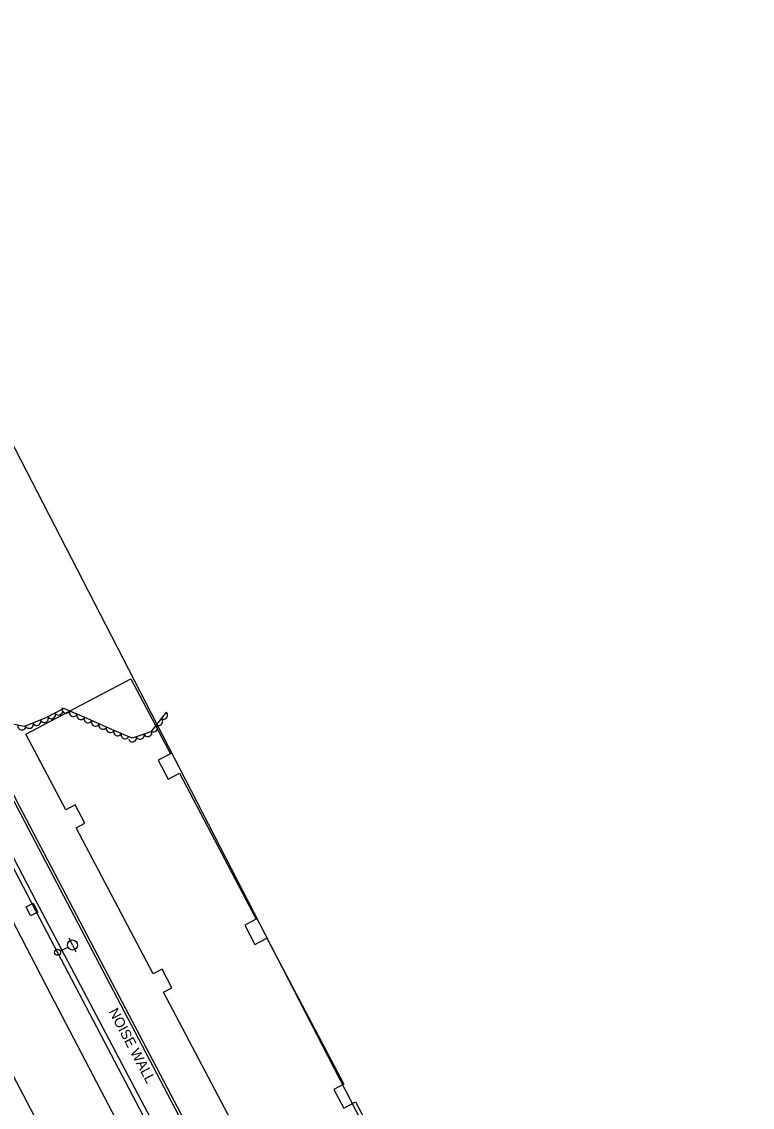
# Model space of a CAD drawing. Extents: x 1722896 to 1754269, y 648279 to 666297.
# Drawn here: x 1727072 to 1727434, y 655638 to 656176 of the extents above; entities that cross this region are included whole.
import ezdxf

# ---------------------------------------------------------------- set-up
doc = ezdxf.new("R2010")
doc.units = 0
for name, color, linetype in [('DESIGN - CENTERLINE - Proposed Text', 7, 'Continuous'), ('DESIGN - SCRATCH - User 1', 7, 'Continuous'), ('SURVEY - CENTERLINE - Preliminary', 7, 'Continuous'), ('SURVEY - CENTERLINE - Preliminary Text', 7, 'Continuous'), ('SURVEY - DRAINAGE - Natural Features', 7, 'Continuous'), ('SURVEY - DTM - Breaklines', 7, 'Continuous'), ('SURVEY - VEGETATION - Features with Text', 7, 'Continuous')]:
    doc.layers.add(name, color=color, linetype=linetype)

msp = doc.modelspace()

# ---------------------------------------------------------------- linework, layer by layer
at = {"layer": 'DESIGN - CENTERLINE - Proposed Text'}
msp.add_lwpolyline([(1727180.07, 655622.19), (1727141.9, 655694.58), (1727146.11, 655696.81), (1727141.22, 655706.08), (1727136.82, 655703.76), (1727098.6, 655776.24), (1727102.88, 655778.5), (1727098.1, 655787.57), (1727093.39, 655785.09), (1727073.55, 655822.71), (1727125.67, 655850.19), (1727145.33, 655812.9), (1727139.34, 655809.74), (1727144.29, 655800.35), (1727149.79, 655803.25), (1727187.94, 655730.9), (1727182.22, 655727.88), (1727187.27, 655718.3), (1727193.22, 655721.43), (1727231.4, 655649.04), (1727226.39, 655646.4), (1727231.31, 655637.07), (1727237.18, 655640.16), (1727275.2, 655568.07)], dxfattribs=at)
at = {"layer": 'DESIGN - SCRATCH - User 1'}
msp.add_lwpolyline([(1727046.34, 655829.79), (1727118.7, 655691.99), (1727201.3, 655534.48), (1727252.51, 655437.03), (1727254.09, 655437.98), (1727200.02, 655540.16), (1727157.4, 655621.23), (1727113, 655705.89), (1727070.53, 655786.95), (1727047.86, 655830.52), (1727046.34, 655829.79)], dxfattribs=at)
at = {"layer": 'SURVEY - CENTERLINE - Preliminary'}
for points in [[(1727156.13, 655593.14), (1727078.69, 655739.86), (1727000.47, 655890.19), (1726938.74, 656010.42), (1726913.51, 656085.23), (1726894.55, 656109.8), (1726882.5, 656126.58), (1726874.32, 656144.61), (1726893.8, 656165.88), (1726937.17, 656218.66)], [(1726937.17, 656218.66), (1726942.51, 656206.06), (1727000.8, 656096.05), (1726974.45, 656097.86), (1726966.82, 656116.72), (1726948.5, 656099.88), (1726952.57, 656087.43), (1726981.77, 656014.48), (1726989.85, 656011.26), (1727001.01, 655975.24), (1727009.06, 655969.08), (1727022.08, 655976.97), (1727037.71, 655978.74), (1727049.11, 655997.45), (1727050.93, 655997.46), (1727319.54, 655476.24)]]:
    msp.add_lwpolyline(points, dxfattribs=at)
at = {"layer": 'SURVEY - CENTERLINE - Preliminary Text'}
for points in [[(1727430.98, 655031.8), (1727394.15, 655102.88), (1727346.51, 655194.9), (1727287.74, 655307.34), (1727233.01, 655412.26), (1727188.36, 655497.8), (1727137.6, 655594.68), (1727085.89, 655693.78), (1727040.29, 655781.67), (1726997.3, 655864.1), (1726943.89, 655966.68), (1726889.76, 656071.1), (1726869.43, 656110.45)], [(1726846.62, 656077.71), (1726885.95, 656002.15), (1726927.22, 655922.29), (1726983.5, 655814.13), (1727022.39, 655739.26), (1727067.18, 655653.52), (1727111.82, 655568.21), (1727163.64, 655468.68), (1727209.95, 655380.01), (1727234.58, 655332.9), (1727267.68, 655269.53), (1727305.79, 655195.97), (1727354.57, 655102.28), (1727389.25, 655035.86), (1727423.58, 654969.23)], [(1726940.93, 656000.07), (1726977.52, 655930.16), (1727037.38, 655813.61), (1727080.46, 655731.31), (1727149.57, 655599.48), (1727227.78, 655449.47), (1727288.61, 655332.48), (1727346.8, 655221.05), (1727410.46, 655098.35), (1727433.96, 655053.16)]]:
    msp.add_lwpolyline(points, dxfattribs=at)
at = {"layer": 'SURVEY - DRAINAGE - Natural Features'}
msp.add_line((1727076.68, 655735.68), (1727076.68, 655735.68), dxfattribs=at)
msp.add_lwpolyline([(1727073.77, 655737.02), (1727077.34, 655738.81), (1727079.59, 655734.35), (1727076.02, 655732.55), (1727073.77, 655737.02)], dxfattribs=at)
at = {"layer": 'SURVEY - DTM - Breaklines'}
for p, q in [((1727096.8, 655718.03), (1727095.16, 655721.4)), ((1727096.8, 655718.03), (1727098.44, 655714.66)), ((1727090.73, 655715.08), (1727094.55, 655716.94))]:
    msp.add_line(p, q, dxfattribs=at)
for centre, radius in [((1727096.8, 655718.03), 2.5), ((1727089.38, 655714.42), 1.5)]:
    msp.add_circle(centre, radius, dxfattribs=at)
at = {"layer": 'SURVEY - VEGETATION - Features with Text'}
msp.add_lwpolyline([(1727143.29, 655833.6), (1727135.59, 655823.83), (1727126.42, 655820.7), (1727116.57, 655824.88), (1727104.04, 655830.37), (1727092.54, 655835.4), (1727083.26, 655830.55), (1727072.74, 655826.4), (1727062.41, 655828.65)], dxfattribs=at)
for centre, major_axis in [((1727093.51, 655834.97), (-1.83, 0.8)), ((1727082.82, 655830.38), (-1.86, -0.74)), ((1727086.39, 655832.19), (-1.77, -0.93)), ((1727089.93, 655834.04), (-1.77, -0.93)), ((1727097.18, 655833.37), (-1.83, 0.8)), ((1727100.84, 655831.77), (-1.83, 0.8)), ((1727104.51, 655830.16), (-1.83, 0.8)), ((1727139.58, 655828.89), (-1.24, -1.57)), ((1727142.05, 655832.03), (-1.24, -1.57)), ((1727071.61, 655826.64), (-1.95, 0.43)), ((1727075.38, 655827.44), (-1.86, -0.74)), ((1727079.1, 655828.91), (-1.86, -0.74)), ((1727108.17, 655828.56), (-1.83, 0.8)), ((1727111.83, 655826.95), (-1.83, 0.8)), ((1727115.5, 655825.35), (-1.83, 0.8)), ((1727137.1, 655825.75), (-1.24, -1.57)), ((1727119.17, 655823.78), (-1.84, 0.78)), ((1727122.86, 655822.21), (-1.84, 0.78)), ((1727126.54, 655820.75), (-1.89, -0.64)), ((1727130.33, 655822.04), (-1.89, -0.64)), ((1727134.12, 655823.33), (-1.89, -0.64))]:
    msp.add_ellipse(centre, major_axis=major_axis, ratio=0.940188, start_param=0, end_param=3.141593, dxfattribs=at)

# ---------------------------------------------------------------- texts
at = {"layer": 'DESIGN - SCRATCH - User 1'}
msp.add_text('NOISE WALL', height=5, rotation=297.9727, dxfattribs=at).set_placement((1727114.58, 655685.02))

doc.saveas('drawing.dxf')
